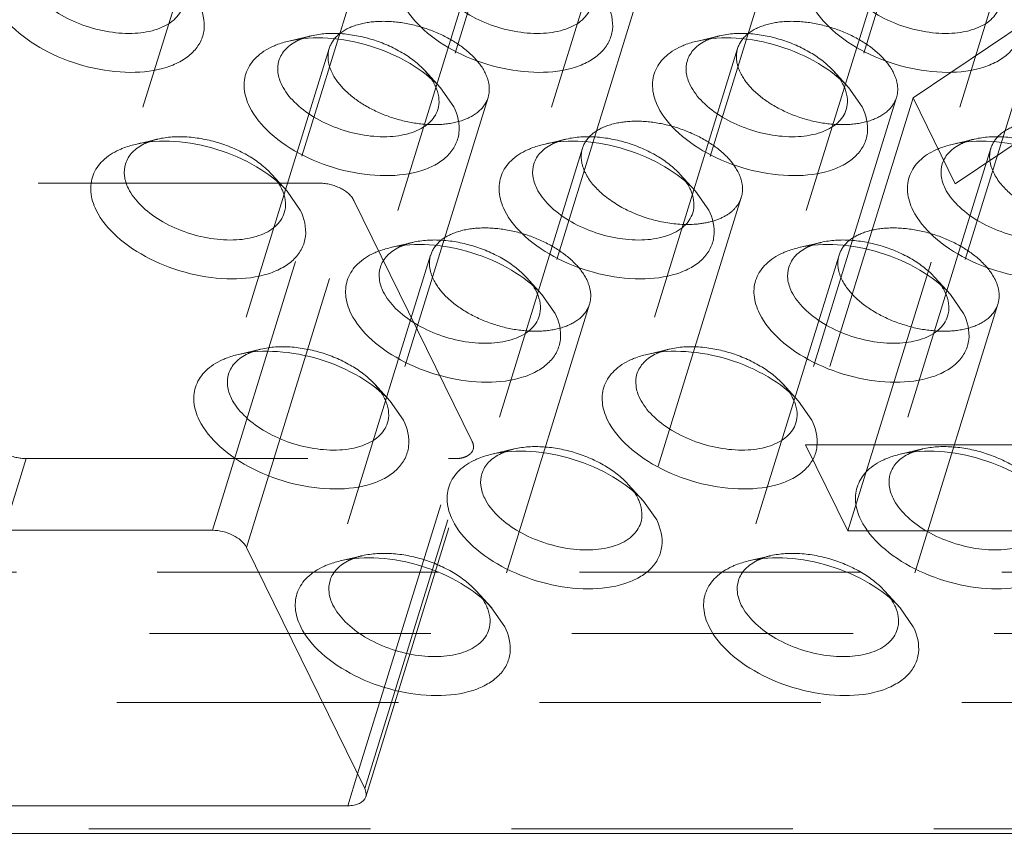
# Model space of a CAD drawing. Header units: millimetres. Extents: x 4497 to 11741, y 5958 to 12619.
# Tile 334 of 424: x 6495 to 6513, y 12335 to 12350. Entities that reach past the tile are written whole.
import ezdxf

# ---------------------------------------------------------------- set-up
doc = ezdxf.new("R2010")
doc.units = ezdxf.units.MM
doc.header["$LTSCALE"] = 0.8
doc.linetypes.add('HIDDEN', pattern=[9.525, 6.35, -3.175])
doc.layers.get('0').update_dxf_attribs({"linetype": 'CONTINUOUS', "lineweight": 0})
doc.layers.add('3', color=5, linetype='HIDDEN', lineweight=0)

msp = doc.modelspace()

# ---------------------------------------------------------------- linework, layer by layer
at = {"linetype": 'Continuous'}
for p, q in [((6502.872, 12348.712), (6503.111, 12348.37)), ((6510.241, 12348.712), (6510.48, 12348.37)), ((6500.103, 12346.848), (6500.342, 12346.506)), ((6507.472, 12346.848), (6507.711, 12346.506)), ((6504.703, 12344.983), (6504.942, 12344.641)), ((6512.071, 12344.983), (6512.31, 12344.641)), ((6501.964, 12343.056), (6502.203, 12342.714)), ((6509.332, 12343.056), (6509.571, 12342.714)), ((6506.533, 12341.253), (6506.772, 12340.911)), ((6498.758, 12340.725), (6491.021, 12340.725)), ((6501.506, 12336.062), (6499.371, 12340.414)), ((6503.794, 12339.326), (6504.033, 12338.984)), ((6511.163, 12339.326), (6511.402, 12338.984)), ((6501.198, 12335.752), (6501.376, 12336.328)), ((6493.461, 12335.752), (6501.198, 12335.752)), ((6638.496, 12335.254), (6487.442, 12335.254))]:
    msp.add_line(p, q, dxfattribs=at)
for centre, radius, start, end in [((6500.725, 12348.695), 0.971, 114.3836, 115.7173), ((6508.093, 12348.695), 0.971, 114.3836, 115.7173), ((6502.048, 12348.406), 0.806, 20.7768, 26.1876), ((6509.417, 12348.406), 0.806, 20.7768, 26.1876), ((6497.956, 12346.83), 0.971, 114.3836, 115.7173), ((6505.324, 12346.83), 0.971, 114.3836, 115.7173), ((6512.692, 12346.83), 0.971, 114.3836, 115.7173), ((6499.279, 12346.541), 0.806, 20.7768, 26.1876), ((6506.648, 12346.541), 0.806, 20.7768, 26.1876), ((6502.555, 12344.965), 0.971, 114.3836, 115.7173), ((6509.923, 12344.965), 0.971, 114.3836, 115.7173), ((6503.878, 12344.676), 0.806, 20.7768, 26.1876), ((6511.247, 12344.676), 0.806, 20.7768, 26.1876), ((6499.816, 12343.038), 0.971, 114.3836, 115.7173), ((6507.185, 12343.038), 0.971, 114.3836, 115.7173), ((6501.14, 12342.749), 0.806, 20.7768, 26.1876), ((6508.508, 12342.749), 0.806, 20.7768, 26.1876), ((6504.385, 12341.235), 0.971, 114.3836, 115.7173), ((6511.754, 12341.235), 0.971, 114.3836, 115.7173), ((6505.709, 12340.947), 0.806, 20.7768, 26.1876), ((6501.647, 12339.308), 0.971, 114.3836, 115.7173), ((6509.015, 12339.308), 0.971, 114.3836, 115.7173), ((6502.97, 12339.02), 0.806, 20.7768, 26.1876), ((6510.339, 12339.02), 0.806, 20.7768, 26.1876)]:
    msp.add_arc(centre, radius, start, end, dxfattribs=at)
for points, knots in [([(6498.224, 12350.184), (6498.195, 12350.091), (6498.067, 12349.909), (6497.749, 12349.747), (6497.344, 12349.68), (6496.885, 12349.709), (6496.417, 12349.831), (6495.986, 12350.033), (6495.636, 12350.295), (6495.465, 12350.514), (6495.409, 12350.627)], [0, 0, 0, 0, 0.08791, 0.191487, 0.315819, 0.456973, 0.606118, 0.752518, 0.886095, 1, 1, 1, 1]), ([(6505.592, 12350.184), (6505.564, 12350.091), (6505.435, 12349.909), (6505.118, 12349.747), (6504.712, 12349.68), (6504.253, 12349.709), (6503.785, 12349.831), (6503.354, 12350.033), (6503.005, 12350.295), (6502.833, 12350.514), (6502.778, 12350.627)], [0, 0, 0, 0, 0.08791, 0.191487, 0.315819, 0.456973, 0.606118, 0.752518, 0.886095, 1, 1, 1, 1]), ([(6512.961, 12350.184), (6512.932, 12350.091), (6512.804, 12349.909), (6512.486, 12349.747), (6512.081, 12349.68), (6511.622, 12349.709), (6511.154, 12349.831), (6510.723, 12350.033), (6510.373, 12350.295), (6510.202, 12350.514), (6510.146, 12350.627)], [0, 0, 0, 0, 0.08791, 0.191487, 0.315819, 0.456973, 0.606118, 0.752518, 0.886095, 1, 1, 1, 1]), ([(6498.512, 12350.235), (6498.583, 12350.09), (6498.644, 12349.842), (6498.551, 12349.536), (6498.407, 12349.342), (6498.197, 12349.187), (6497.824, 12349.029), (6497.247, 12348.962), (6496.515, 12349.061), (6495.803, 12349.322), (6495.211, 12349.708), (6494.917, 12350.054), (6494.828, 12350.235)], [0, 0, 0, 0, 0.096782, 0.141583, 0.188034, 0.239009, 0.296134, 0.428923, 0.58009, 0.735393, 0.879229, 1, 1, 1, 1]), ([(6505.88, 12350.235), (6505.952, 12350.09), (6506.012, 12349.842), (6505.92, 12349.536), (6505.775, 12349.342), (6505.565, 12349.187), (6505.192, 12349.029), (6504.616, 12348.962), (6503.884, 12349.061), (6503.172, 12349.322), (6502.579, 12349.708), (6502.285, 12350.054), (6502.196, 12350.235)], [0, 0, 0, 0, 0.096782, 0.141583, 0.188034, 0.239009, 0.296134, 0.428923, 0.58009, 0.735393, 0.879229, 1, 1, 1, 1]), ([(6513.249, 12350.235), (6513.32, 12350.09), (6513.381, 12349.842), (6513.288, 12349.536), (6513.144, 12349.342), (6512.934, 12349.187), (6512.561, 12349.029), (6511.984, 12348.962), (6511.252, 12349.061), (6510.54, 12349.322), (6509.947, 12349.708), (6509.654, 12350.054), (6509.565, 12350.235)], [0, 0, 0, 0, 0.096782, 0.141583, 0.188034, 0.239009, 0.296134, 0.428923, 0.58009, 0.735393, 0.879229, 1, 1, 1, 1]), ([(6499.957, 12349.205), (6499.981, 12349.282), (6500.075, 12349.433), (6500.221, 12349.53), (6500.303, 12349.57)], [0, 0, 0, 0, 0.468879, 1, 1, 1, 1]), ([(6500.137, 12349.557), (6500.365, 12349.611), (6500.868, 12349.636), (6501.615, 12349.492), (6502.313, 12349.19), (6502.714, 12348.885), (6502.872, 12348.712)], [0, 0, 0, 0, 0.236662, 0.499941, 0.763254, 1, 1, 1, 1]), ([(6507.326, 12349.205), (6507.349, 12349.282), (6507.443, 12349.433), (6507.59, 12349.53), (6507.672, 12349.57)], [0, 0, 0, 0, 0.468879, 1, 1, 1, 1]), ([(6507.506, 12349.557), (6507.734, 12349.611), (6508.236, 12349.636), (6508.983, 12349.492), (6509.682, 12349.19), (6510.083, 12348.885), (6510.241, 12348.712)], [0, 0, 0, 0, 0.236662, 0.499941, 0.763254, 1, 1, 1, 1]), ([(6499.427, 12348.37), (6499.377, 12348.472), (6499.309, 12348.683), (6499.349, 12349.012), (6499.542, 12349.288), (6499.735, 12349.408), (6499.842, 12349.458)], [0, 0, 0, 0, 0.258965, 0.49224, 0.729951, 1, 1, 1, 1]), ([(6499.842, 12349.458), (6499.865, 12349.468), (6499.96, 12349.509), (6500.06, 12349.539), (6500.137, 12349.557)], [0, 0, 0, 0, 0.239567, 1, 1, 1, 1]), ([(6506.796, 12348.37), (6506.746, 12348.472), (6506.677, 12348.683), (6506.717, 12349.012), (6506.91, 12349.288), (6507.103, 12349.408), (6507.211, 12349.458)], [0, 0, 0, 0, 0.258965, 0.49224, 0.729951, 1, 1, 1, 1]), ([(6507.211, 12349.458), (6507.233, 12349.468), (6507.329, 12349.509), (6507.429, 12349.539), (6507.506, 12349.557)], [0, 0, 0, 0, 0.239567, 1, 1, 1, 1]), ([(6500.009, 12348.762), (6499.974, 12348.833), (6499.925, 12348.98), (6499.936, 12349.136), (6499.957, 12349.205)], [0, 0, 0, 0, 0.525547, 1, 1, 1, 1]), ([(6507.377, 12348.762), (6507.342, 12348.833), (6507.293, 12348.98), (6507.304, 12349.136), (6507.326, 12349.205)], [0, 0, 0, 0, 0.525547, 1, 1, 1, 1]), ([(6502.823, 12348.319), (6502.795, 12348.227), (6502.666, 12348.044), (6502.349, 12347.882), (6501.943, 12347.815), (6501.484, 12347.844), (6501.016, 12347.966), (6500.585, 12348.168), (6500.236, 12348.43), (6500.064, 12348.649), (6500.009, 12348.762)], [0, 0, 0, 0, 0.08791, 0.191487, 0.315819, 0.456973, 0.606118, 0.752518, 0.886095, 1, 1, 1, 1]), ([(6502.802, 12348.692), (6502.825, 12348.631), (6502.855, 12348.506), (6502.841, 12348.377), (6502.823, 12348.319)], [0, 0, 0, 0, 0.519632, 1, 1, 1, 1]), ([(6510.192, 12348.319), (6510.163, 12348.227), (6510.035, 12348.044), (6509.717, 12347.882), (6509.312, 12347.815), (6508.853, 12347.844), (6508.385, 12347.966), (6507.954, 12348.168), (6507.604, 12348.43), (6507.432, 12348.649), (6507.377, 12348.762)], [0, 0, 0, 0, 0.08791, 0.191487, 0.315819, 0.456973, 0.606118, 0.752518, 0.886095, 1, 1, 1, 1]), ([(6510.171, 12348.692), (6510.194, 12348.631), (6510.224, 12348.506), (6510.21, 12348.377), (6510.192, 12348.319)], [0, 0, 0, 0, 0.519632, 1, 1, 1, 1]), ([(6503.111, 12348.37), (6503.183, 12348.225), (6503.243, 12347.978), (6503.15, 12347.671), (6503.006, 12347.477), (6502.796, 12347.322), (6502.423, 12347.164), (6501.847, 12347.097), (6501.115, 12347.196), (6500.402, 12347.457), (6499.81, 12347.843), (6499.516, 12348.189), (6499.427, 12348.37)], [0, 0, 0, 0, 0.096782, 0.141583, 0.188034, 0.239009, 0.296134, 0.428923, 0.58009, 0.735393, 0.879229, 1, 1, 1, 1]), ([(6510.48, 12348.37), (6510.551, 12348.225), (6510.612, 12347.978), (6510.519, 12347.671), (6510.375, 12347.477), (6510.165, 12347.322), (6509.791, 12347.164), (6509.215, 12347.097), (6508.483, 12347.196), (6507.771, 12347.457), (6507.178, 12347.843), (6506.884, 12348.189), (6506.796, 12348.37)], [0, 0, 0, 0, 0.096782, 0.141583, 0.188034, 0.239009, 0.296134, 0.428923, 0.58009, 0.735393, 0.879229, 1, 1, 1, 1]), ([(6497.073, 12347.593), (6497.096, 12347.603), (6497.191, 12347.644), (6497.291, 12347.674), (6497.368, 12347.692)], [0, 0, 0, 0, 0.239567, 1, 1, 1, 1]), ([(6497.188, 12347.34), (6497.212, 12347.417), (6497.306, 12347.569), (6497.452, 12347.665), (6497.534, 12347.705)], [0, 0, 0, 0, 0.468879, 1, 1, 1, 1]), ([(6497.368, 12347.692), (6497.596, 12347.746), (6498.099, 12347.771), (6498.846, 12347.627), (6499.544, 12347.325), (6499.945, 12347.021), (6500.103, 12346.848)], [0, 0, 0, 0, 0.236662, 0.499941, 0.763254, 1, 1, 1, 1]), ([(6504.441, 12347.593), (6504.464, 12347.603), (6504.56, 12347.644), (6504.66, 12347.674), (6504.737, 12347.692)], [0, 0, 0, 0, 0.239567, 1, 1, 1, 1]), ([(6504.556, 12347.34), (6504.58, 12347.417), (6504.674, 12347.569), (6504.821, 12347.665), (6504.903, 12347.705)], [0, 0, 0, 0, 0.468879, 1, 1, 1, 1]), ([(6504.737, 12347.692), (6504.965, 12347.746), (6505.467, 12347.771), (6506.214, 12347.627), (6506.913, 12347.325), (6507.314, 12347.021), (6507.472, 12346.848)], [0, 0, 0, 0, 0.236662, 0.499941, 0.763254, 1, 1, 1, 1]), ([(6511.81, 12347.593), (6511.833, 12347.603), (6511.928, 12347.644), (6512.028, 12347.674), (6512.105, 12347.692)], [0, 0, 0, 0, 0.239567, 1, 1, 1, 1]), ([(6511.925, 12347.34), (6511.949, 12347.417), (6512.043, 12347.569), (6512.189, 12347.665), (6512.271, 12347.705)], [0, 0, 0, 0, 0.468879, 1, 1, 1, 1]), ([(6512.105, 12347.692), (6512.333, 12347.746), (6512.836, 12347.771), (6513.583, 12347.627), (6514.281, 12347.325), (6514.682, 12347.021), (6514.84, 12346.848)], [0, 0, 0, 0, 0.236662, 0.499941, 0.763254, 1, 1, 1, 1]), ([(6496.658, 12346.506), (6496.608, 12346.607), (6496.54, 12346.818), (6496.58, 12347.148), (6496.773, 12347.423), (6496.965, 12347.543), (6497.073, 12347.593)], [0, 0, 0, 0, 0.258965, 0.49224, 0.729951, 1, 1, 1, 1]), ([(6504.026, 12346.506), (6503.976, 12346.607), (6503.908, 12346.818), (6503.948, 12347.148), (6504.141, 12347.423), (6504.334, 12347.543), (6504.441, 12347.593)], [0, 0, 0, 0, 0.258965, 0.49224, 0.729951, 1, 1, 1, 1]), ([(6511.395, 12346.506), (6511.345, 12346.607), (6511.277, 12346.818), (6511.317, 12347.148), (6511.51, 12347.423), (6511.702, 12347.543), (6511.81, 12347.593)], [0, 0, 0, 0, 0.258965, 0.49224, 0.729951, 1, 1, 1, 1]), ([(6497.24, 12346.897), (6497.204, 12346.969), (6497.156, 12347.115), (6497.167, 12347.271), (6497.188, 12347.34)], [0, 0, 0, 0, 0.525547, 1, 1, 1, 1]), ([(6504.608, 12346.897), (6504.573, 12346.969), (6504.524, 12347.115), (6504.535, 12347.271), (6504.556, 12347.34)], [0, 0, 0, 0, 0.525547, 1, 1, 1, 1]), ([(6511.976, 12346.897), (6511.941, 12346.969), (6511.892, 12347.115), (6511.904, 12347.271), (6511.925, 12347.34)], [0, 0, 0, 0, 0.525547, 1, 1, 1, 1]), ([(6500.054, 12346.454), (6500.026, 12346.362), (6499.897, 12346.179), (6499.58, 12346.018), (6499.174, 12345.95), (6498.715, 12345.979), (6498.247, 12346.101), (6497.816, 12346.303), (6497.467, 12346.565), (6497.295, 12346.785), (6497.24, 12346.897)], [0, 0, 0, 0, 0.08791, 0.191487, 0.315819, 0.456973, 0.606118, 0.752518, 0.886095, 1, 1, 1, 1]), ([(6500.033, 12346.827), (6500.056, 12346.766), (6500.086, 12346.641), (6500.072, 12346.512), (6500.054, 12346.454)], [0, 0, 0, 0, 0.519632, 1, 1, 1, 1]), ([(6507.423, 12346.454), (6507.394, 12346.362), (6507.266, 12346.179), (6506.948, 12346.018), (6506.543, 12345.95), (6506.084, 12345.979), (6505.615, 12346.101), (6505.185, 12346.303), (6504.835, 12346.565), (6504.663, 12346.785), (6504.608, 12346.897)], [0, 0, 0, 0, 0.08791, 0.191487, 0.315819, 0.456973, 0.606118, 0.752518, 0.886095, 1, 1, 1, 1]), ([(6507.402, 12346.827), (6507.425, 12346.766), (6507.455, 12346.641), (6507.441, 12346.512), (6507.423, 12346.454)], [0, 0, 0, 0, 0.519632, 1, 1, 1, 1]), ([(6514.791, 12346.454), (6514.763, 12346.362), (6514.634, 12346.179), (6514.316, 12346.018), (6513.911, 12345.95), (6513.452, 12345.979), (6512.984, 12346.101), (6512.553, 12346.303), (6512.204, 12346.565), (6512.032, 12346.785), (6511.976, 12346.897)], [0, 0, 0, 0, 0.08791, 0.191487, 0.315819, 0.456973, 0.606118, 0.752518, 0.886095, 1, 1, 1, 1]), ([(6500.342, 12346.506), (6500.413, 12346.36), (6500.474, 12346.113), (6500.381, 12345.806), (6500.237, 12345.612), (6500.027, 12345.457), (6499.654, 12345.3), (6499.078, 12345.233), (6498.346, 12345.331), (6497.633, 12345.593), (6497.041, 12345.978), (6496.747, 12346.324), (6496.658, 12346.506)], [0, 0, 0, 0, 0.096782, 0.141583, 0.188034, 0.239009, 0.296134, 0.428923, 0.58009, 0.735393, 0.879229, 1, 1, 1, 1]), ([(6507.711, 12346.506), (6507.782, 12346.36), (6507.843, 12346.113), (6507.75, 12345.806), (6507.606, 12345.612), (6507.395, 12345.457), (6507.022, 12345.3), (6506.446, 12345.233), (6505.714, 12345.331), (6505.002, 12345.593), (6504.409, 12345.978), (6504.115, 12346.324), (6504.026, 12346.506)], [0, 0, 0, 0, 0.096782, 0.141583, 0.188034, 0.239009, 0.296134, 0.428923, 0.58009, 0.735393, 0.879229, 1, 1, 1, 1]), ([(6515.079, 12346.506), (6515.15, 12346.36), (6515.211, 12346.113), (6515.118, 12345.806), (6514.974, 12345.612), (6514.764, 12345.457), (6514.391, 12345.3), (6513.815, 12345.233), (6513.082, 12345.331), (6512.37, 12345.593), (6511.778, 12345.978), (6511.484, 12346.324), (6511.395, 12346.506)], [0, 0, 0, 0, 0.096782, 0.141583, 0.188034, 0.239009, 0.296134, 0.428923, 0.58009, 0.735393, 0.879229, 1, 1, 1, 1]), ([(6501.787, 12345.475), (6501.811, 12345.552), (6501.905, 12345.704), (6502.052, 12345.8), (6502.134, 12345.84)], [0, 0, 0, 0, 0.468879, 1, 1, 1, 1]), ([(6501.968, 12345.827), (6502.196, 12345.881), (6502.698, 12345.906), (6503.445, 12345.762), (6504.144, 12345.46), (6504.545, 12345.156), (6504.703, 12344.983)], [0, 0, 0, 0, 0.236662, 0.499941, 0.763254, 1, 1, 1, 1]), ([(6509.156, 12345.475), (6509.18, 12345.552), (6509.274, 12345.704), (6509.42, 12345.8), (6509.502, 12345.84)], [0, 0, 0, 0, 0.468879, 1, 1, 1, 1]), ([(6509.336, 12345.827), (6509.564, 12345.881), (6510.066, 12345.906), (6510.814, 12345.762), (6511.512, 12345.46), (6511.913, 12345.156), (6512.071, 12344.983)], [0, 0, 0, 0, 0.236662, 0.499941, 0.763254, 1, 1, 1, 1]), ([(6501.257, 12344.641), (6501.207, 12344.743), (6501.139, 12344.953), (6501.179, 12345.283), (6501.372, 12345.558), (6501.565, 12345.679), (6501.672, 12345.728)], [0, 0, 0, 0, 0.258965, 0.49224, 0.729951, 1, 1, 1, 1]), ([(6501.672, 12345.728), (6501.695, 12345.738), (6501.791, 12345.779), (6501.891, 12345.809), (6501.968, 12345.827)], [0, 0, 0, 0, 0.239567, 1, 1, 1, 1]), ([(6508.626, 12344.641), (6508.576, 12344.743), (6508.507, 12344.953), (6508.547, 12345.283), (6508.74, 12345.558), (6508.933, 12345.679), (6509.041, 12345.728)], [0, 0, 0, 0, 0.258965, 0.49224, 0.729951, 1, 1, 1, 1]), ([(6509.041, 12345.728), (6509.063, 12345.738), (6509.159, 12345.779), (6509.259, 12345.809), (6509.336, 12345.827)], [0, 0, 0, 0, 0.239567, 1, 1, 1, 1]), ([(6501.839, 12345.032), (6501.804, 12345.104), (6501.755, 12345.25), (6501.766, 12345.407), (6501.787, 12345.475)], [0, 0, 0, 0, 0.525547, 1, 1, 1, 1]), ([(6509.207, 12345.032), (6509.172, 12345.104), (6509.123, 12345.25), (6509.135, 12345.407), (6509.156, 12345.475)], [0, 0, 0, 0, 0.525547, 1, 1, 1, 1]), ([(6504.654, 12344.59), (6504.625, 12344.497), (6504.497, 12344.314), (6504.179, 12344.153), (6503.774, 12344.085), (6503.314, 12344.115), (6502.846, 12344.236), (6502.416, 12344.439), (6502.066, 12344.701), (6501.894, 12344.92), (6501.839, 12345.032)], [0, 0, 0, 0, 0.08791, 0.191487, 0.315819, 0.456973, 0.606118, 0.752518, 0.886095, 1, 1, 1, 1]), ([(6504.632, 12344.963), (6504.656, 12344.901), (6504.686, 12344.776), (6504.672, 12344.647), (6504.654, 12344.59)], [0, 0, 0, 0, 0.519632, 1, 1, 1, 1]), ([(6512.022, 12344.59), (6511.993, 12344.497), (6511.865, 12344.314), (6511.547, 12344.153), (6511.142, 12344.085), (6510.683, 12344.115), (6510.215, 12344.236), (6509.784, 12344.439), (6509.434, 12344.701), (6509.263, 12344.92), (6509.207, 12345.032)], [0, 0, 0, 0, 0.08791, 0.191487, 0.315819, 0.456973, 0.606118, 0.752518, 0.886095, 1, 1, 1, 1]), ([(6512.001, 12344.963), (6512.024, 12344.901), (6512.054, 12344.776), (6512.04, 12344.647), (6512.022, 12344.59)], [0, 0, 0, 0, 0.519632, 1, 1, 1, 1]), ([(6504.942, 12344.641), (6505.013, 12344.496), (6505.074, 12344.248), (6504.981, 12343.941), (6504.836, 12343.748), (6504.626, 12343.592), (6504.253, 12343.435), (6503.677, 12343.368), (6502.945, 12343.467), (6502.233, 12343.728), (6501.64, 12344.113), (6501.346, 12344.46), (6501.257, 12344.641)], [0, 0, 0, 0, 0.096782, 0.141583, 0.188034, 0.239009, 0.296134, 0.428923, 0.58009, 0.735393, 0.879229, 1, 1, 1, 1]), ([(6512.31, 12344.641), (6512.381, 12344.496), (6512.442, 12344.248), (6512.349, 12343.941), (6512.205, 12343.748), (6511.995, 12343.592), (6511.622, 12343.435), (6511.046, 12343.368), (6510.313, 12343.467), (6509.601, 12343.728), (6509.009, 12344.113), (6508.715, 12344.46), (6508.626, 12344.641)], [0, 0, 0, 0, 0.096782, 0.141583, 0.188034, 0.239009, 0.296134, 0.428923, 0.58009, 0.735393, 0.879229, 1, 1, 1, 1]), ([(6498.934, 12343.801), (6498.956, 12343.811), (6499.052, 12343.852), (6499.152, 12343.882), (6499.229, 12343.9)], [0, 0, 0, 0, 0.239567, 1, 1, 1, 1]), ([(6499.049, 12343.548), (6499.072, 12343.625), (6499.167, 12343.777), (6499.313, 12343.873), (6499.395, 12343.913)], [0, 0, 0, 0, 0.468879, 1, 1, 1, 1]), ([(6499.229, 12343.9), (6499.457, 12343.954), (6499.959, 12343.979), (6500.707, 12343.835), (6501.405, 12343.533), (6501.806, 12343.229), (6501.964, 12343.056)], [0, 0, 0, 0, 0.236662, 0.499941, 0.763254, 1, 1, 1, 1]), ([(6506.302, 12343.801), (6506.325, 12343.811), (6506.421, 12343.852), (6506.52, 12343.882), (6506.597, 12343.9)], [0, 0, 0, 0, 0.239567, 1, 1, 1, 1]), ([(6506.417, 12343.548), (6506.441, 12343.625), (6506.535, 12343.777), (6506.681, 12343.873), (6506.763, 12343.913)], [0, 0, 0, 0, 0.468879, 1, 1, 1, 1]), ([(6506.597, 12343.9), (6506.825, 12343.954), (6507.328, 12343.979), (6508.075, 12343.835), (6508.774, 12343.533), (6509.174, 12343.229), (6509.332, 12343.056)], [0, 0, 0, 0, 0.236662, 0.499941, 0.763254, 1, 1, 1, 1]), ([(6498.519, 12342.714), (6498.469, 12342.816), (6498.4, 12343.026), (6498.44, 12343.356), (6498.633, 12343.631), (6498.826, 12343.752), (6498.934, 12343.801)], [0, 0, 0, 0, 0.258965, 0.49224, 0.729951, 1, 1, 1, 1]), ([(6505.887, 12342.714), (6505.837, 12342.816), (6505.769, 12343.026), (6505.809, 12343.356), (6506.002, 12343.631), (6506.195, 12343.752), (6506.302, 12343.801)], [0, 0, 0, 0, 0.258965, 0.49224, 0.729951, 1, 1, 1, 1]), ([(6499.1, 12343.105), (6499.065, 12343.177), (6499.016, 12343.323), (6499.027, 12343.48), (6499.049, 12343.548)], [0, 0, 0, 0, 0.525547, 1, 1, 1, 1]), ([(6506.469, 12343.105), (6506.434, 12343.177), (6506.385, 12343.323), (6506.396, 12343.48), (6506.417, 12343.548)], [0, 0, 0, 0, 0.525547, 1, 1, 1, 1]), ([(6501.915, 12342.663), (6501.886, 12342.57), (6501.758, 12342.387), (6501.44, 12342.226), (6501.035, 12342.158), (6500.576, 12342.188), (6500.108, 12342.309), (6499.677, 12342.512), (6499.327, 12342.774), (6499.156, 12342.993), (6499.1, 12343.105)], [0, 0, 0, 0, 0.08791, 0.191487, 0.315819, 0.456973, 0.606118, 0.752518, 0.886095, 1, 1, 1, 1]), ([(6501.894, 12343.036), (6501.917, 12342.974), (6501.947, 12342.849), (6501.933, 12342.72), (6501.915, 12342.663)], [0, 0, 0, 0, 0.519632, 1, 1, 1, 1]), ([(6509.283, 12342.663), (6509.255, 12342.57), (6509.126, 12342.387), (6508.809, 12342.226), (6508.403, 12342.158), (6507.944, 12342.188), (6507.476, 12342.309), (6507.045, 12342.512), (6506.696, 12342.774), (6506.524, 12342.993), (6506.469, 12343.105)], [0, 0, 0, 0, 0.08791, 0.191487, 0.315819, 0.456973, 0.606118, 0.752518, 0.886095, 1, 1, 1, 1]), ([(6509.262, 12343.036), (6509.285, 12342.974), (6509.316, 12342.849), (6509.301, 12342.72), (6509.283, 12342.663)], [0, 0, 0, 0, 0.519632, 1, 1, 1, 1]), ([(6502.203, 12342.714), (6502.274, 12342.569), (6502.335, 12342.321), (6502.242, 12342.014), (6502.098, 12341.821), (6501.888, 12341.665), (6501.515, 12341.508), (6500.938, 12341.441), (6500.206, 12341.54), (6499.494, 12341.801), (6498.902, 12342.186), (6498.608, 12342.533), (6498.519, 12342.714)], [0, 0, 0, 0, 0.096782, 0.141583, 0.188034, 0.239009, 0.296134, 0.428923, 0.58009, 0.735393, 0.879229, 1, 1, 1, 1]), ([(6509.571, 12342.714), (6509.643, 12342.569), (6509.703, 12342.321), (6509.611, 12342.014), (6509.466, 12341.821), (6509.256, 12341.665), (6508.883, 12341.508), (6508.307, 12341.441), (6507.575, 12341.54), (6506.863, 12341.801), (6506.27, 12342.186), (6505.976, 12342.533), (6505.887, 12342.714)], [0, 0, 0, 0, 0.096782, 0.141583, 0.188034, 0.239009, 0.296134, 0.428923, 0.58009, 0.735393, 0.879229, 1, 1, 1, 1]), ([(6503.618, 12341.746), (6503.641, 12341.822), (6503.735, 12341.974), (6503.882, 12342.071), (6503.964, 12342.11)], [0, 0, 0, 0, 0.468879, 1, 1, 1, 1]), ([(6503.798, 12342.098), (6504.026, 12342.151), (6504.528, 12342.177), (6505.275, 12342.033), (6505.974, 12341.73), (6506.375, 12341.426), (6506.533, 12341.253)], [0, 0, 0, 0, 0.236662, 0.499941, 0.763254, 1, 1, 1, 1]), ([(6510.986, 12341.746), (6511.01, 12341.822), (6511.104, 12341.974), (6511.25, 12342.071), (6511.332, 12342.11)], [0, 0, 0, 0, 0.468879, 1, 1, 1, 1]), ([(6511.166, 12342.098), (6511.394, 12342.151), (6511.897, 12342.177), (6512.644, 12342.033), (6513.342, 12341.73), (6513.743, 12341.426), (6513.901, 12341.253)], [0, 0, 0, 0, 0.236662, 0.499941, 0.763254, 1, 1, 1, 1]), ([(6503.088, 12340.911), (6503.038, 12341.013), (6502.969, 12341.224), (6503.009, 12341.553), (6503.202, 12341.828), (6503.395, 12341.949), (6503.503, 12341.998)], [0, 0, 0, 0, 0.258965, 0.49224, 0.729951, 1, 1, 1, 1]), ([(6503.503, 12341.998), (6503.525, 12342.009), (6503.621, 12342.049), (6503.721, 12342.08), (6503.798, 12342.098)], [0, 0, 0, 0, 0.239567, 1, 1, 1, 1]), ([(6510.456, 12340.911), (6510.406, 12341.013), (6510.338, 12341.224), (6510.378, 12341.553), (6510.571, 12341.828), (6510.764, 12341.949), (6510.871, 12341.998)], [0, 0, 0, 0, 0.258965, 0.49224, 0.729951, 1, 1, 1, 1]), ([(6510.871, 12341.998), (6510.894, 12342.009), (6510.989, 12342.049), (6511.089, 12342.08), (6511.166, 12342.098)], [0, 0, 0, 0, 0.239567, 1, 1, 1, 1]), ([(6503.669, 12341.303), (6503.634, 12341.374), (6503.585, 12341.521), (6503.596, 12341.677), (6503.618, 12341.746)], [0, 0, 0, 0, 0.525547, 1, 1, 1, 1]), ([(6511.038, 12341.303), (6511.003, 12341.374), (6510.954, 12341.521), (6510.965, 12341.677), (6510.986, 12341.746)], [0, 0, 0, 0, 0.525547, 1, 1, 1, 1]), ([(6506.484, 12340.86), (6506.455, 12340.767), (6506.327, 12340.585), (6506.009, 12340.423), (6505.604, 12340.356), (6505.145, 12340.385), (6504.677, 12340.507), (6504.246, 12340.709), (6503.896, 12340.971), (6503.724, 12341.19), (6503.669, 12341.303)], [0, 0, 0, 0, 0.08791, 0.191487, 0.315819, 0.456973, 0.606118, 0.752518, 0.886095, 1, 1, 1, 1]), ([(6506.463, 12341.233), (6506.486, 12341.172), (6506.516, 12341.047), (6506.502, 12340.918), (6506.484, 12340.86)], [0, 0, 0, 0, 0.519632, 1, 1, 1, 1]), ([(6513.852, 12340.86), (6513.824, 12340.767), (6513.695, 12340.585), (6513.378, 12340.423), (6512.972, 12340.356), (6512.513, 12340.385), (6512.045, 12340.507), (6511.614, 12340.709), (6511.265, 12340.971), (6511.093, 12341.19), (6511.038, 12341.303)], [0, 0, 0, 0, 0.08791, 0.191487, 0.315819, 0.456973, 0.606118, 0.752518, 0.886095, 1, 1, 1, 1]), ([(6506.772, 12340.911), (6506.843, 12340.766), (6506.904, 12340.518), (6506.811, 12340.212), (6506.667, 12340.018), (6506.457, 12339.863), (6506.083, 12339.705), (6505.507, 12339.638), (6504.775, 12339.737), (6504.063, 12339.998), (6503.47, 12340.383), (6503.176, 12340.73), (6503.088, 12340.911)], [0, 0, 0, 0, 0.096782, 0.141583, 0.188034, 0.239009, 0.296134, 0.428923, 0.58009, 0.735393, 0.879229, 1, 1, 1, 1]), ([(6514.14, 12340.911), (6514.211, 12340.766), (6514.272, 12340.518), (6514.179, 12340.212), (6514.035, 12340.018), (6513.825, 12339.863), (6513.452, 12339.705), (6512.876, 12339.638), (6512.144, 12339.737), (6511.431, 12339.998), (6510.839, 12340.383), (6510.545, 12340.73), (6510.456, 12340.911)], [0, 0, 0, 0, 0.096782, 0.141583, 0.188034, 0.239009, 0.296134, 0.428923, 0.58009, 0.735393, 0.879229, 1, 1, 1, 1]), ([(6498.758, 12340.725), (6498.885, 12340.725), (6499.119, 12340.665), (6499.323, 12340.512), (6499.371, 12340.414)], [0, 0, 0, 0, 0.53802, 1, 1, 1, 1]), ([(6500.764, 12340.071), (6500.787, 12340.082), (6500.882, 12340.122), (6500.982, 12340.153), (6501.059, 12340.171)], [0, 0, 0, 0, 0.239567, 1, 1, 1, 1]), ([(6500.879, 12339.819), (6500.903, 12339.895), (6500.997, 12340.047), (6501.143, 12340.144), (6501.225, 12340.183)], [0, 0, 0, 0, 0.468879, 1, 1, 1, 1]), ([(6501.059, 12340.171), (6501.287, 12340.224), (6501.79, 12340.25), (6502.537, 12340.106), (6503.235, 12339.803), (6503.636, 12339.499), (6503.794, 12339.326)], [0, 0, 0, 0, 0.236662, 0.499941, 0.763254, 1, 1, 1, 1]), ([(6508.133, 12340.071), (6508.155, 12340.082), (6508.251, 12340.122), (6508.351, 12340.153), (6508.428, 12340.171)], [0, 0, 0, 0, 0.239567, 1, 1, 1, 1]), ([(6508.247, 12339.819), (6508.271, 12339.895), (6508.365, 12340.047), (6508.512, 12340.144), (6508.594, 12340.183)], [0, 0, 0, 0, 0.468879, 1, 1, 1, 1]), ([(6508.428, 12340.171), (6508.656, 12340.224), (6509.158, 12340.25), (6509.905, 12340.106), (6510.604, 12339.803), (6511.005, 12339.499), (6511.163, 12339.326)], [0, 0, 0, 0, 0.236662, 0.499941, 0.763254, 1, 1, 1, 1]), ([(6500.349, 12338.984), (6500.299, 12339.086), (6500.231, 12339.297), (6500.271, 12339.626), (6500.464, 12339.901), (6500.656, 12340.022), (6500.764, 12340.071)], [0, 0, 0, 0, 0.258965, 0.49224, 0.729951, 1, 1, 1, 1]), ([(6507.717, 12338.984), (6507.667, 12339.086), (6507.599, 12339.297), (6507.639, 12339.626), (6507.832, 12339.901), (6508.025, 12340.022), (6508.133, 12340.071)], [0, 0, 0, 0, 0.258965, 0.49224, 0.729951, 1, 1, 1, 1]), ([(6500.931, 12339.376), (6500.895, 12339.447), (6500.847, 12339.594), (6500.858, 12339.75), (6500.879, 12339.819)], [0, 0, 0, 0, 0.525547, 1, 1, 1, 1]), ([(6508.299, 12339.376), (6508.264, 12339.447), (6508.215, 12339.594), (6508.226, 12339.75), (6508.247, 12339.819)], [0, 0, 0, 0, 0.525547, 1, 1, 1, 1]), ([(6503.745, 12338.933), (6503.717, 12338.84), (6503.588, 12338.658), (6503.271, 12338.496), (6502.865, 12338.429), (6502.406, 12338.458), (6501.938, 12338.58), (6501.507, 12338.782), (6501.158, 12339.044), (6500.986, 12339.263), (6500.931, 12339.376)], [0, 0, 0, 0, 0.08791, 0.191487, 0.315819, 0.456973, 0.606118, 0.752518, 0.886095, 1, 1, 1, 1]), ([(6503.724, 12339.306), (6503.747, 12339.245), (6503.777, 12339.12), (6503.763, 12338.991), (6503.745, 12338.933)], [0, 0, 0, 0, 0.519632, 1, 1, 1, 1]), ([(6511.114, 12338.933), (6511.085, 12338.84), (6510.957, 12338.658), (6510.639, 12338.496), (6510.234, 12338.429), (6509.775, 12338.458), (6509.306, 12338.58), (6508.876, 12338.782), (6508.526, 12339.044), (6508.354, 12339.263), (6508.299, 12339.376)], [0, 0, 0, 0, 0.08791, 0.191487, 0.315819, 0.456973, 0.606118, 0.752518, 0.886095, 1, 1, 1, 1]), ([(6511.093, 12339.306), (6511.116, 12339.245), (6511.146, 12339.12), (6511.132, 12338.991), (6511.114, 12338.933)], [0, 0, 0, 0, 0.519632, 1, 1, 1, 1]), ([(6504.033, 12338.984), (6504.104, 12338.839), (6504.165, 12338.591), (6504.072, 12338.285), (6503.928, 12338.091), (6503.718, 12337.936), (6503.345, 12337.778), (6502.769, 12337.711), (6502.037, 12337.81), (6501.324, 12338.071), (6500.732, 12338.456), (6500.438, 12338.803), (6500.349, 12338.984)], [0, 0, 0, 0, 0.096782, 0.141583, 0.188034, 0.239009, 0.296134, 0.428923, 0.58009, 0.735393, 0.879229, 1, 1, 1, 1]), ([(6511.402, 12338.984), (6511.473, 12338.839), (6511.534, 12338.591), (6511.441, 12338.285), (6511.297, 12338.091), (6511.086, 12337.936), (6510.713, 12337.778), (6510.137, 12337.711), (6509.405, 12337.81), (6508.693, 12338.071), (6508.1, 12338.456), (6507.806, 12338.803), (6507.717, 12338.984)], [0, 0, 0, 0, 0.096782, 0.141583, 0.188034, 0.239009, 0.296134, 0.428923, 0.58009, 0.735393, 0.879229, 1, 1, 1, 1]), ([(6501.524, 12335.915), (6501.508, 12335.863), (6501.434, 12335.795), (6501.311, 12335.758), (6501.237, 12335.752), (6501.198, 12335.752)], [0, 0, 0, 0, 0.424774, 0.693718, 1, 1, 1, 1]), ([(6501.506, 12336.062), (6501.512, 12336.05), (6501.531, 12336.004), (6501.534, 12335.95), (6501.524, 12335.915)], [0, 0, 0, 0, 0.273205, 1, 1, 1, 1])]:
    msp.add_open_spline(points, degree=3, knots=knots, dxfattribs=at)
for points in [[(6502.718, 12348.857), (6502.738, 12348.826), (6502.756, 12348.795), (6502.772, 12348.762)], [(6510.087, 12348.857), (6510.106, 12348.826), (6510.124, 12348.795), (6510.14, 12348.762)], [(6499.949, 12346.992), (6499.969, 12346.961), (6499.987, 12346.93), (6500.003, 12346.897)], [(6507.317, 12346.992), (6507.337, 12346.961), (6507.355, 12346.93), (6507.371, 12346.897)], [(6504.548, 12345.127), (6504.568, 12345.097), (6504.586, 12345.065), (6504.602, 12345.032)], [(6511.917, 12345.127), (6511.936, 12345.097), (6511.955, 12345.065), (6511.971, 12345.032)], [(6501.81, 12343.2), (6501.829, 12343.17), (6501.847, 12343.138), (6501.863, 12343.105)], [(6509.178, 12343.2), (6509.198, 12343.17), (6509.216, 12343.138), (6509.232, 12343.105)], [(6506.379, 12341.398), (6506.398, 12341.367), (6506.416, 12341.335), (6506.432, 12341.303)], [(6503.64, 12339.471), (6503.66, 12339.44), (6503.678, 12339.408), (6503.694, 12339.376)], [(6511.008, 12339.471), (6511.028, 12339.44), (6511.046, 12339.408), (6511.062, 12339.376)]]:
    msp.add_open_spline(points, degree=3, dxfattribs=at)
at = {"layer": '3'}
for p, q in [((6501.773, 12355.08), (6499.957, 12349.205)), ((6509.141, 12355.08), (6507.326, 12349.205)), ((6504.639, 12354.194), (6502.823, 12348.319)), ((6512.007, 12354.194), (6510.192, 12348.319)), ((6499.003, 12353.215), (6497.188, 12347.34)), ((6506.372, 12353.215), (6504.556, 12347.34)), ((6513.74, 12353.215), (6511.925, 12347.34)), ((6501.87, 12352.329), (6500.054, 12346.454)), ((6509.238, 12352.329), (6507.423, 12346.454)), ((6503.603, 12351.35), (6501.787, 12345.475)), ((6510.971, 12351.35), (6509.156, 12345.475)), ((6506.469, 12350.464), (6504.654, 12344.59)), ((6513.838, 12350.464), (6512.022, 12344.59)), ((6513.723, 12350.1), (6511.397, 12348.534)), ((6500.541, 12349.652), (6500.138, 12349.557)), ((6507.91, 12349.652), (6507.506, 12349.557)), ((6500.864, 12349.423), (6499.049, 12343.548)), ((6508.233, 12349.423), (6506.417, 12343.548)), ((6502.593, 12349.018), (6502.873, 12348.712)), ((6509.962, 12349.018), (6510.242, 12348.712)), ((6503.73, 12348.537), (6501.915, 12342.663)), ((6511.099, 12348.537), (6509.283, 12342.663)), ((6511.397, 12348.534), (6509.46, 12342.267)), ((6512.159, 12346.98), (6511.397, 12348.534)), ((6512.159, 12346.98), (6514.486, 12348.546)), ((6497.772, 12347.787), (6497.368, 12347.692)), ((6505.433, 12347.621), (6503.618, 12341.746)), ((6505.141, 12347.787), (6504.737, 12347.692)), ((6512.802, 12347.621), (6510.986, 12341.746)), ((6512.509, 12347.787), (6512.105, 12347.692)), ((6499.824, 12347.153), (6500.104, 12346.847)), ((6507.192, 12347.153), (6507.472, 12346.847)), ((6500.695, 12346.991), (6492.958, 12346.991)), ((6498.758, 12340.725), (6500.695, 12346.991)), ((6510.223, 12340.713), (6512.159, 12346.98)), ((6508.299, 12346.735), (6506.484, 12340.86)), ((6499.371, 12340.414), (6501.308, 12346.68)), ((6503.443, 12342.329), (6501.308, 12346.68)), ((6502.372, 12345.922), (6501.968, 12345.827)), ((6509.74, 12345.922), (6509.336, 12345.827)), ((6502.694, 12345.694), (6500.879, 12339.819)), ((6510.063, 12345.694), (6508.247, 12339.819)), ((6504.423, 12345.288), (6504.703, 12344.982)), ((6511.792, 12345.288), (6512.072, 12344.982)), ((6505.561, 12344.808), (6503.745, 12338.933)), ((6512.929, 12344.808), (6511.114, 12338.933)), ((6499.633, 12343.995), (6499.229, 12343.9)), ((6507.002, 12343.995), (6506.598, 12343.9)), ((6501.685, 12343.361), (6501.965, 12343.055)), ((6509.053, 12343.361), (6509.333, 12343.055)), ((6501.506, 12336.062), (6503.443, 12342.329)), ((6501.524, 12335.915), (6503.46, 12342.181)), ((6504.202, 12342.193), (6503.798, 12342.098)), ((6510.223, 12340.713), (6509.46, 12342.267)), ((6509.46, 12342.267), (6526.408, 12342.267)), ((6511.57, 12342.193), (6511.167, 12342.098)), ((6494.998, 12340.725), (6495.398, 12342.018)), ((6495.398, 12342.018), (6503.135, 12342.018)), ((6501.376, 12336.328), (6503.135, 12342.018)), ((6506.254, 12341.559), (6506.534, 12341.252)), ((6510.223, 12340.713), (6527.17, 12340.713)), ((6501.463, 12340.266), (6501.059, 12340.171)), ((6508.832, 12340.266), (6508.428, 12340.171)), ((6490.141, 12339.967), (6641.195, 12339.967)), ((6503.515, 12339.632), (6503.795, 12339.325)), ((6510.883, 12339.632), (6511.163, 12339.325)), ((6639.859, 12338.86), (6488.805, 12338.86)), ((6489.415, 12337.617), (6640.024, 12337.617)), ((6638.77, 12335.335), (6487.716, 12335.335))]:
    msp.add_line(p, q, dxfattribs=at)
for points, knots in [([(6503.679, 12348.98), (6503.624, 12349.093), (6503.452, 12349.312), (6503.102, 12349.574), (6502.672, 12349.776), (6502.204, 12349.898), (6501.744, 12349.927), (6501.339, 12349.86), (6501.021, 12349.699), (6500.893, 12349.516), (6500.864, 12349.423)], [0, 0, 0, 0, 0.113912, 0.247462, 0.393862, 0.542998, 0.684156, 0.808494, 0.912079, 1, 1, 1, 1]), ([(6511.047, 12348.98), (6510.992, 12349.093), (6510.82, 12349.312), (6510.471, 12349.574), (6510.04, 12349.776), (6509.572, 12349.898), (6509.113, 12349.927), (6508.708, 12349.86), (6508.39, 12349.699), (6508.261, 12349.516), (6508.233, 12349.423)], [0, 0, 0, 0, 0.113912, 0.247462, 0.393862, 0.542998, 0.684156, 0.808494, 0.912079, 1, 1, 1, 1]), ([(6500.324, 12349.579), (6500.34, 12349.587), (6500.411, 12349.616), (6500.485, 12349.639), (6500.542, 12349.652)], [0, 0, 0, 0, 0.239741, 1, 1, 1, 1]), ([(6500.542, 12349.652), (6500.713, 12349.692), (6501.09, 12349.711), (6501.65, 12349.603), (6502.174, 12349.376), (6502.475, 12349.148), (6502.593, 12349.018)], [0, 0, 0, 0, 0.236677, 0.499966, 0.763261, 1, 1, 1, 1]), ([(6507.692, 12349.579), (6507.709, 12349.587), (6507.78, 12349.616), (6507.853, 12349.639), (6507.91, 12349.652)], [0, 0, 0, 0, 0.239741, 1, 1, 1, 1]), ([(6507.91, 12349.652), (6508.081, 12349.692), (6508.458, 12349.711), (6509.019, 12349.603), (6509.542, 12349.376), (6509.843, 12349.148), (6509.962, 12349.018)], [0, 0, 0, 0, 0.236677, 0.499966, 0.763261, 1, 1, 1, 1]), ([(6500.864, 12349.423), (6500.843, 12349.355), (6500.832, 12349.199), (6500.881, 12349.052), (6500.916, 12348.98)], [0, 0, 0, 0, 0.474243, 1, 1, 1, 1]), ([(6508.233, 12349.423), (6508.212, 12349.355), (6508.2, 12349.199), (6508.249, 12349.052), (6508.284, 12348.98)], [0, 0, 0, 0, 0.474243, 1, 1, 1, 1]), ([(6500.916, 12348.98), (6500.971, 12348.868), (6501.143, 12348.648), (6501.492, 12348.387), (6501.923, 12348.184), (6502.391, 12348.063), (6502.85, 12348.033), (6503.256, 12348.101), (6503.573, 12348.262), (6503.702, 12348.445), (6503.73, 12348.537)], [0, 0, 0, 0, 0.113912, 0.247462, 0.393862, 0.542998, 0.684156, 0.808494, 0.912079, 1, 1, 1, 1]), ([(6502.593, 12349.018), (6502.605, 12349.005), (6502.65, 12348.954), (6502.691, 12348.899), (6502.718, 12348.857)], [0, 0, 0, 0, 0.259311, 1, 1, 1, 1]), ([(6503.73, 12348.537), (6503.752, 12348.606), (6503.763, 12348.762), (6503.714, 12348.909), (6503.679, 12348.98)], [0, 0, 0, 0, 0.474243, 1, 1, 1, 1]), ([(6508.284, 12348.98), (6508.34, 12348.868), (6508.511, 12348.648), (6508.861, 12348.387), (6509.292, 12348.184), (6509.76, 12348.063), (6510.219, 12348.033), (6510.624, 12348.101), (6510.942, 12348.262), (6511.07, 12348.445), (6511.099, 12348.537)], [0, 0, 0, 0, 0.113912, 0.247462, 0.393862, 0.542998, 0.684156, 0.808494, 0.912079, 1, 1, 1, 1]), ([(6509.962, 12349.018), (6509.973, 12349.005), (6510.018, 12348.954), (6510.059, 12348.899), (6510.087, 12348.857)], [0, 0, 0, 0, 0.259311, 1, 1, 1, 1]), ([(6511.099, 12348.537), (6511.12, 12348.606), (6511.132, 12348.762), (6511.082, 12348.909), (6511.047, 12348.98)], [0, 0, 0, 0, 0.474243, 1, 1, 1, 1]), ([(6508.248, 12347.178), (6508.193, 12347.29), (6508.021, 12347.51), (6507.671, 12347.771), (6507.241, 12347.974), (6506.772, 12348.095), (6506.313, 12348.125), (6505.908, 12348.057), (6505.59, 12347.896), (6505.462, 12347.713), (6505.433, 12347.621)], [0, 0, 0, 0, 0.113912, 0.247462, 0.393862, 0.542998, 0.684156, 0.808494, 0.912079, 1, 1, 1, 1]), ([(6515.616, 12347.178), (6515.561, 12347.29), (6515.389, 12347.51), (6515.04, 12347.771), (6514.609, 12347.974), (6514.141, 12348.095), (6513.682, 12348.125), (6513.276, 12348.057), (6512.959, 12347.896), (6512.83, 12347.713), (6512.802, 12347.621)], [0, 0, 0, 0, 0.113912, 0.247462, 0.393862, 0.542998, 0.684156, 0.808494, 0.912079, 1, 1, 1, 1]), ([(6497.772, 12347.787), (6497.943, 12347.827), (6498.32, 12347.846), (6498.881, 12347.738), (6499.405, 12347.511), (6499.705, 12347.283), (6499.824, 12347.153)], [0, 0, 0, 0, 0.236677, 0.499966, 0.763261, 1, 1, 1, 1]), ([(6505.141, 12347.787), (6505.312, 12347.827), (6505.689, 12347.846), (6506.249, 12347.738), (6506.773, 12347.511), (6507.074, 12347.283), (6507.192, 12347.153)], [0, 0, 0, 0, 0.236677, 0.499966, 0.763261, 1, 1, 1, 1]), ([(6512.509, 12347.787), (6512.68, 12347.827), (6513.057, 12347.846), (6513.618, 12347.738), (6514.142, 12347.511), (6514.442, 12347.283), (6514.561, 12347.153)], [0, 0, 0, 0, 0.236677, 0.499966, 0.763261, 1, 1, 1, 1]), ([(6497.555, 12347.714), (6497.571, 12347.722), (6497.642, 12347.752), (6497.716, 12347.774), (6497.772, 12347.787)], [0, 0, 0, 0, 0.239741, 1, 1, 1, 1]), ([(6504.923, 12347.714), (6504.94, 12347.722), (6505.01, 12347.752), (6505.084, 12347.774), (6505.141, 12347.787)], [0, 0, 0, 0, 0.239741, 1, 1, 1, 1]), ([(6505.433, 12347.621), (6505.412, 12347.552), (6505.4, 12347.396), (6505.45, 12347.249), (6505.485, 12347.178)], [0, 0, 0, 0, 0.474243, 1, 1, 1, 1]), ([(6512.292, 12347.714), (6512.308, 12347.722), (6512.379, 12347.752), (6512.453, 12347.774), (6512.509, 12347.787)], [0, 0, 0, 0, 0.239741, 1, 1, 1, 1]), ([(6512.802, 12347.621), (6512.78, 12347.552), (6512.769, 12347.396), (6512.818, 12347.249), (6512.853, 12347.178)], [0, 0, 0, 0, 0.474243, 1, 1, 1, 1]), ([(6499.824, 12347.153), (6499.836, 12347.14), (6499.881, 12347.089), (6499.922, 12347.034), (6499.949, 12346.992)], [0, 0, 0, 0, 0.259311, 1, 1, 1, 1]), ([(6505.485, 12347.178), (6505.556, 12347.033), (6505.796, 12346.758), (6506.277, 12346.461), (6506.847, 12346.272), (6507.254, 12346.236), (6507.451, 12346.249)], [0, 0, 0, 0, 0.212851, 0.467526, 0.740181, 1, 1, 1, 1]), ([(6507.192, 12347.153), (6507.204, 12347.14), (6507.249, 12347.089), (6507.29, 12347.034), (6507.317, 12346.992)], [0, 0, 0, 0, 0.259311, 1, 1, 1, 1]), ([(6508.299, 12346.735), (6508.321, 12346.803), (6508.332, 12346.959), (6508.283, 12347.106), (6508.248, 12347.178)], [0, 0, 0, 0, 0.474243, 1, 1, 1, 1]), ([(6512.853, 12347.178), (6512.924, 12347.033), (6513.164, 12346.758), (6513.645, 12346.461), (6514.216, 12346.272), (6514.623, 12346.236), (6514.819, 12346.249)], [0, 0, 0, 0, 0.212851, 0.467526, 0.740181, 1, 1, 1, 1]), ([(6501.308, 12346.68), (6501.259, 12346.778), (6501.056, 12346.932), (6500.822, 12346.991), (6500.695, 12346.991)], [0, 0, 0, 0, 0.46198, 1, 1, 1, 1]), ([(6507.451, 12346.249), (6507.554, 12346.256), (6507.748, 12346.285), (6508.005, 12346.383), (6508.2, 12346.532), (6508.278, 12346.667), (6508.299, 12346.735)], [0, 0, 0, 0, 0.30037, 0.564295, 0.793351, 1, 1, 1, 1]), ([(6505.509, 12345.251), (6505.454, 12345.363), (6505.282, 12345.583), (6504.932, 12345.844), (6504.502, 12346.047), (6504.034, 12346.168), (6503.575, 12346.198), (6503.169, 12346.13), (6502.852, 12345.969), (6502.723, 12345.786), (6502.695, 12345.694)], [0, 0, 0, 0, 0.113912, 0.247462, 0.393862, 0.542998, 0.684156, 0.808494, 0.912079, 1, 1, 1, 1]), ([(6512.878, 12345.251), (6512.822, 12345.363), (6512.651, 12345.583), (6512.301, 12345.844), (6511.87, 12346.047), (6511.402, 12346.168), (6510.943, 12346.198), (6510.538, 12346.13), (6510.22, 12345.969), (6510.092, 12345.786), (6510.063, 12345.694)], [0, 0, 0, 0, 0.113912, 0.247462, 0.393862, 0.542998, 0.684156, 0.808494, 0.912079, 1, 1, 1, 1]), ([(6502.154, 12345.849), (6502.171, 12345.857), (6502.241, 12345.887), (6502.315, 12345.909), (6502.372, 12345.922)], [0, 0, 0, 0, 0.239741, 1, 1, 1, 1]), ([(6502.372, 12345.922), (6502.543, 12345.963), (6502.92, 12345.982), (6503.48, 12345.873), (6504.004, 12345.647), (6504.305, 12345.418), (6504.423, 12345.288)], [0, 0, 0, 0, 0.236677, 0.499966, 0.763261, 1, 1, 1, 1]), ([(6509.522, 12345.849), (6509.539, 12345.857), (6509.61, 12345.887), (6509.684, 12345.909), (6509.74, 12345.922)], [0, 0, 0, 0, 0.239741, 1, 1, 1, 1]), ([(6509.74, 12345.922), (6509.911, 12345.963), (6510.288, 12345.982), (6510.849, 12345.873), (6511.373, 12345.647), (6511.673, 12345.418), (6511.792, 12345.288)], [0, 0, 0, 0, 0.236677, 0.499966, 0.763261, 1, 1, 1, 1]), ([(6502.695, 12345.694), (6502.673, 12345.625), (6502.662, 12345.469), (6502.711, 12345.322), (6502.746, 12345.251)], [0, 0, 0, 0, 0.474243, 1, 1, 1, 1]), ([(6510.063, 12345.694), (6510.042, 12345.625), (6510.03, 12345.469), (6510.079, 12345.322), (6510.114, 12345.251)], [0, 0, 0, 0, 0.474243, 1, 1, 1, 1]), ([(6502.746, 12345.251), (6502.801, 12345.138), (6502.973, 12344.919), (6503.323, 12344.657), (6503.753, 12344.455), (6504.221, 12344.333), (6504.681, 12344.304), (6505.086, 12344.371), (6505.404, 12344.532), (6505.532, 12344.715), (6505.561, 12344.808)], [0, 0, 0, 0, 0.113912, 0.247462, 0.393862, 0.542998, 0.684156, 0.808494, 0.912079, 1, 1, 1, 1]), ([(6504.423, 12345.288), (6504.435, 12345.275), (6504.48, 12345.224), (6504.521, 12345.17), (6504.548, 12345.127)], [0, 0, 0, 0, 0.259311, 1, 1, 1, 1]), ([(6505.561, 12344.808), (6505.582, 12344.876), (6505.593, 12345.032), (6505.544, 12345.179), (6505.509, 12345.251)], [0, 0, 0, 0, 0.474243, 1, 1, 1, 1]), ([(6510.114, 12345.251), (6510.17, 12345.138), (6510.341, 12344.919), (6510.691, 12344.657), (6511.122, 12344.455), (6511.59, 12344.333), (6512.049, 12344.304), (6512.454, 12344.371), (6512.772, 12344.532), (6512.901, 12344.715), (6512.929, 12344.808)], [0, 0, 0, 0, 0.113912, 0.247462, 0.393862, 0.542998, 0.684156, 0.808494, 0.912079, 1, 1, 1, 1]), ([(6511.792, 12345.288), (6511.804, 12345.275), (6511.849, 12345.224), (6511.89, 12345.17), (6511.917, 12345.127)], [0, 0, 0, 0, 0.259311, 1, 1, 1, 1]), ([(6512.929, 12344.808), (6512.95, 12344.876), (6512.962, 12345.032), (6512.913, 12345.179), (6512.878, 12345.251)], [0, 0, 0, 0, 0.474243, 1, 1, 1, 1]), ([(6499.415, 12343.923), (6499.432, 12343.93), (6499.503, 12343.96), (6499.576, 12343.982), (6499.633, 12343.995)], [0, 0, 0, 0, 0.239741, 1, 1, 1, 1]), ([(6499.633, 12343.995), (6499.804, 12344.036), (6500.181, 12344.055), (6500.742, 12343.946), (6501.266, 12343.72), (6501.566, 12343.491), (6501.685, 12343.361)], [0, 0, 0, 0, 0.236677, 0.499966, 0.763261, 1, 1, 1, 1]), ([(6506.784, 12343.923), (6506.801, 12343.93), (6506.871, 12343.96), (6506.945, 12343.982), (6507.002, 12343.995)], [0, 0, 0, 0, 0.239741, 1, 1, 1, 1]), ([(6507.002, 12343.995), (6507.173, 12344.036), (6507.55, 12344.055), (6508.11, 12343.946), (6508.634, 12343.72), (6508.935, 12343.491), (6509.053, 12343.361)], [0, 0, 0, 0, 0.236677, 0.499966, 0.763261, 1, 1, 1, 1]), ([(6501.685, 12343.361), (6501.697, 12343.348), (6501.741, 12343.297), (6501.782, 12343.243), (6501.81, 12343.2)], [0, 0, 0, 0, 0.259311, 1, 1, 1, 1]), ([(6509.053, 12343.361), (6509.065, 12343.348), (6509.11, 12343.297), (6509.151, 12343.243), (6509.178, 12343.2)], [0, 0, 0, 0, 0.259311, 1, 1, 1, 1]), ([(6494.785, 12342.329), (6494.833, 12342.231), (6495.037, 12342.078), (6495.271, 12342.018), (6495.398, 12342.018)], [0, 0, 0, 0, 0.46198, 1, 1, 1, 1]), ([(6503.46, 12342.182), (6503.464, 12342.193), (6503.473, 12342.243), (6503.46, 12342.295), (6503.443, 12342.329)], [0, 0, 0, 0, 0.235852, 1, 1, 1, 1]), ([(6503.135, 12342.018), (6503.174, 12342.018), (6503.248, 12342.025), (6503.37, 12342.062), (6503.444, 12342.13), (6503.46, 12342.182)], [0, 0, 0, 0, 0.306282, 0.575226, 1, 1, 1, 1]), ([(6503.984, 12342.12), (6504.001, 12342.127), (6504.072, 12342.157), (6504.145, 12342.179), (6504.202, 12342.193)], [0, 0, 0, 0, 0.239741, 1, 1, 1, 1]), ([(6504.202, 12342.193), (6504.373, 12342.233), (6504.75, 12342.252), (6505.311, 12342.144), (6505.834, 12341.917), (6506.135, 12341.689), (6506.254, 12341.559)], [0, 0, 0, 0, 0.236677, 0.499966, 0.763261, 1, 1, 1, 1]), ([(6511.353, 12342.12), (6511.369, 12342.127), (6511.44, 12342.157), (6511.514, 12342.179), (6511.571, 12342.193)], [0, 0, 0, 0, 0.239741, 1, 1, 1, 1]), ([(6511.571, 12342.193), (6511.742, 12342.233), (6512.119, 12342.252), (6512.679, 12342.144), (6513.203, 12341.917), (6513.504, 12341.689), (6513.622, 12341.559)], [0, 0, 0, 0, 0.236677, 0.499966, 0.763261, 1, 1, 1, 1]), ([(6506.254, 12341.559), (6506.265, 12341.546), (6506.31, 12341.495), (6506.351, 12341.44), (6506.379, 12341.398)], [0, 0, 0, 0, 0.259311, 1, 1, 1, 1]), ([(6501.246, 12340.193), (6501.262, 12340.2), (6501.333, 12340.23), (6501.407, 12340.252), (6501.463, 12340.266)], [0, 0, 0, 0, 0.239741, 1, 1, 1, 1]), ([(6501.463, 12340.266), (6501.634, 12340.306), (6502.011, 12340.325), (6502.572, 12340.217), (6503.096, 12339.99), (6503.396, 12339.762), (6503.515, 12339.632)], [0, 0, 0, 0, 0.236677, 0.499966, 0.763261, 1, 1, 1, 1]), ([(6508.614, 12340.193), (6508.631, 12340.2), (6508.701, 12340.23), (6508.775, 12340.252), (6508.832, 12340.266)], [0, 0, 0, 0, 0.239741, 1, 1, 1, 1]), ([(6508.832, 12340.266), (6509.003, 12340.306), (6509.38, 12340.325), (6509.94, 12340.217), (6510.464, 12339.99), (6510.765, 12339.762), (6510.883, 12339.632)], [0, 0, 0, 0, 0.236677, 0.499966, 0.763261, 1, 1, 1, 1]), ([(6503.515, 12339.632), (6503.527, 12339.619), (6503.572, 12339.568), (6503.613, 12339.513), (6503.64, 12339.471)], [0, 0, 0, 0, 0.259311, 1, 1, 1, 1]), ([(6510.883, 12339.632), (6510.895, 12339.619), (6510.94, 12339.568), (6510.981, 12339.513), (6511.008, 12339.471)], [0, 0, 0, 0, 0.259311, 1, 1, 1, 1])]:
    msp.add_open_spline(points, degree=3, knots=knots, dxfattribs=at)

doc.saveas('drawing.dxf')
